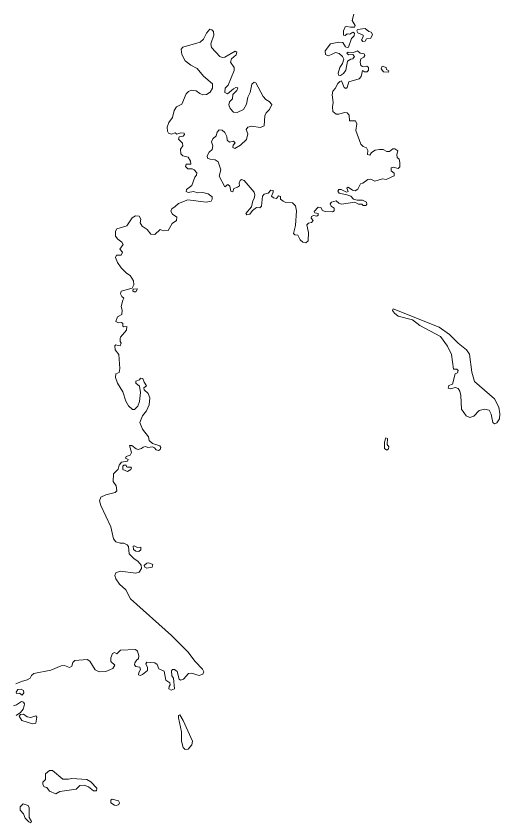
# Model space of a CAD drawing. Extents: x 369010 to 739155, y 6377141 to 6616555.
# Drawn here: x 436436 to 438144, y 6462420 to 6465271 of the extents above; entities that cross this region are included whole.
import ezdxf

# ---------------------------------------------------------------- set-up
doc = ezdxf.new("R2010")
doc.units = 0
doc.header["$LTSCALE"] = 40
doc.layers.add('1', color=7, linetype='Continuous', lineweight=13)

msp = doc.modelspace()

# ---------------------------------------------------------------- linework, layer by layer
at = {"layer": '1'}
for points in [[(437603.34, 6465140.46), (437609.13, 6465134.5), (437625.18, 6465135.33), (437630.65, 6465128.71), (437625.52, 6465120.1), (437618.23, 6465118.28), (437606.65, 6465111.99), (437599.7, 6465079.72), (437591.75, 6465067.97), (437581.49, 6465061.01), (437574.21, 6465061.84), (437573.22, 6465069.46), (437579.34, 6465089.81), (437587.95, 6465103.71), (437593.08, 6465118.28), (437588.28, 6465128.71), (437577.02, 6465138.64), (437564.28, 6465142.61), (437550.05, 6465134.99), (437538.13, 6465130.53), (437528.7, 6465134.99), (437526.88, 6465147.74), (437545.74, 6465172.73), (437575.53, 6465179.35), (437589.77, 6465177.53), (437598.54, 6465162.63), (437604.66, 6465160.48), (437610.12, 6465161.48), (437619.89, 6465191.27), (437629.32, 6465201.53), (437630.48, 6465210.96), (437624.69, 6465213.94), (437614.43, 6465206.99), (437605.32, 6465208.48), (437598.04, 6465201.86), (437591.92, 6465203.35), (437591.59, 6465219.4), (437598.04, 6465232.48), (437604.33, 6465234.3), (437616.25, 6465231.32), (437631.14, 6465231.65), (437633.46, 6465237.94), (437622.87, 6465255.32), (437628.33, 6465277.99)], [(437033.51, 6464739.77), (437036.82, 6464748.21), (437052.87, 6464747.88), (437052.04, 6464757.98), (437043.44, 6464772.21), (437024.74, 6464777.34), (437017.45, 6464784.62), (437016.79, 6464800.51), (437024.41, 6464812.26), (437022.92, 6464822.36), (437009.18, 6464835.93), (437011.99, 6464844.2), (437025.89, 6464846.36), (437031.03, 6464852.98), (437029.2, 6464856.95), (437017.45, 6464858.11), (437003.72, 6464853.64), (436997.1, 6464858.44), (436984.02, 6464853.64), (436974.59, 6464856.95), (436970.29, 6464864.23), (436969.46, 6464878.13), (436974.92, 6464895.51), (436987.66, 6464913.05), (436994.28, 6464937.71), (437002.56, 6464950.13), (437021.1, 6464959.23), (437036.49, 6464995.97), (437044.1, 6465004.25), (437055.35, 6465009.71), (437071.74, 6465006.89), (437084.48, 6464996.96), (437095.74, 6464992.99), (437108.15, 6464994.48), (437121.56, 6465002.1), (437129.17, 6465016.66), (437129.5, 6465031.89), (437097.39, 6465059.19), (437075.55, 6465085.51), (437053.37, 6465097.09), (437033.01, 6465112.82), (437021.43, 6465135.66), (437018.78, 6465154.19), (437025.07, 6465160.81), (437086.14, 6465179.02), (437097.72, 6465189.45), (437108.32, 6465210.96), (437119.57, 6465224.37), (437127.51, 6465222.22), (437132.64, 6465216.42), (437133.8, 6465203.35), (437123.87, 6465172.73), (437125.69, 6465159.99), (437155.15, 6465128.71), (437163.26, 6465125.06), (437173.03, 6465125.56), (437209.44, 6465147.24), (437214.9, 6465143.27), (437213.08, 6465134.5), (437196.03, 6465120.43), (437193.05, 6465108.68), (437205.47, 6465089.48), (437206.13, 6465078.56), (437184.28, 6465027.25), (437174.52, 6465016.33), (437172.37, 6465001.43), (437182.13, 6464995.97), (437203.98, 6465013.85), (437212.25, 6465018.48), (437218.54, 6465017.49), (437215.56, 6465007.56), (437201, 6464993.49), (437200, 6464978.43), (437189.41, 6464968), (437187.59, 6464957.41), (437191.56, 6464944.33), (437203.98, 6464931.92), (437216.72, 6464929.77), (437238.9, 6464941.02), (437248.99, 6464959.56), (437253.79, 6464984.39), (437262.9, 6465001.43), (437268.03, 6465030.23), (437276.63, 6465037.51), (437282.59, 6465035.2), (437308.74, 6464986.54), (437317.84, 6464975.95), (437329.43, 6464969.33), (437339.36, 6464958.57), (437331.25, 6464940.69), (437319.5, 6464928.94), (437314.04, 6464918.18), (437311.39, 6464883.1), (437299.47, 6464876.97), (437267.37, 6464881.77), (437253.96, 6464878.46), (437248.83, 6464870.02), (437253.96, 6464854.47), (437249.99, 6464834.44), (437228.47, 6464814.41)], [(437575.2, 6464609.52), (437584.97, 6464606.71), (437632.3, 6464613.99), (437645.38, 6464606.71), (437656.96, 6464606.71), (437661.76, 6464602.24), (437671.19, 6464601.91), (437674.5, 6464606.71), (437673.02, 6464613.66), (437659.61, 6464620.44), (437640.58, 6464620.11), (437627.17, 6464624.08), (437617.74, 6464634.35), (437603.5, 6464639.48), (437576.69, 6464645.6), (437571.56, 6464652.88), (437575.86, 6464658.34), (437583.81, 6464658.01), (437602.51, 6464649.24), (437608.97, 6464651.06), (437604.33, 6464662.65), (437608.63, 6464666.78), (437623.86, 6464655.86), (437633.29, 6464654.04), (437643.22, 6464659.5), (437652.33, 6464677.71), (437660.6, 6464680.19), (437677.81, 6464693.6), (437689.07, 6464694.75), (437702.14, 6464687.14), (437730.11, 6464696.24), (437743.19, 6464693.6), (437770.83, 6464706.34), (437770.83, 6464716.27), (437759.9, 6464723.88), (437759.9, 6464734.31), (437767.19, 6464736.96), (437785.39, 6464732.99), (437790.52, 6464738.45), (437790.85, 6464753.34), (437788.7, 6464764.93), (437781.75, 6464771.55), (437780.26, 6464781.64), (437783.57, 6464794.72), (437773.81, 6464802), (437765.7, 6464802.5), (437754.94, 6464792.24), (437745.34, 6464792.9), (437732.1, 6464799.19), (437719.69, 6464799.85), (437703.8, 6464797.04), (437690.72, 6464789.26), (437684.77, 6464780.15), (437676.49, 6464782.47), (437678.31, 6464796.54), (437672.85, 6464805.31), (437661.6, 6464810.11), (437653.49, 6464818.05), (437635.45, 6464867.21), (437638.59, 6464889.72), (437634.62, 6464900.31), (437612.77, 6464900.97), (437612.44, 6464920.34), (437605.49, 6464929.11), (437595.39, 6464929.77), (437575.37, 6464924.97), (437566.27, 6464924.97), (437554.18, 6464934.4), (437553.19, 6464950.79), (437556, 6464965.35), (437552.03, 6464992.33), (437554.68, 6465006.07), (437562.79, 6465015.17), (437571.73, 6465032.71), (437579.01, 6465040.33), (437585.46, 6465041.82), (437594.57, 6465018.15), (437599.7, 6465015.67), (437605.49, 6465018.81), (437610.62, 6465038.17), (437647.03, 6465049.1), (437654.64, 6465057.87), (437658.95, 6465078.89), (437666.73, 6465073.76), (437675.33, 6465073.76), (437680.79, 6465080.05), (437679.8, 6465089.48), (437674.01, 6465094.12), (437659.44, 6465093.12), (437653.15, 6465096.43), (437650.67, 6465108.02), (437653.65, 6465120.43), (437663.75, 6465125.89), (437667.72, 6465132.02), (437665.24, 6465137.81), (437651.33, 6465139.63), (437640.91, 6465148.73), (437627.34, 6465142.61), (437608.47, 6465144.1), (437603.34, 6465140.46)], [(437228.47, 6464814.41), (437208.45, 6464802.83), (437201.66, 6464806.8), (437201.99, 6464814.74), (437209.27, 6464822.85), (437202.98, 6464828.65), (437189.91, 6464825.67), (437181.63, 6464832.29), (437180.48, 6464845.69), (437173.19, 6464859.1), (437163.1, 6464868.2), (437152.51, 6464868.7), (437145.55, 6464860.59), (437142.24, 6464848.34), (437130, 6464837.42), (437125.86, 6464826.83), (437130, 6464812.26), (437127.68, 6464799.85), (437117.91, 6464790.08), (437110.63, 6464777.01), (437111.79, 6464768.9), (437121.23, 6464765.59), (437138.27, 6464763.11), (437148.86, 6464755.83), (437158.63, 6464727.52), (437152.51, 6464705.35), (437172.53, 6464667.78), (437182.96, 6464675.39), (437190.41, 6464670.43), (437193.72, 6464652.55), (437201.33, 6464649.9), (437204.97, 6464661.98), (437217.38, 6464665.96), (437224.33, 6464671.42), (437223.18, 6464680.85), (437227.15, 6464690.29), (437232.28, 6464693.6), (437241.05, 6464689.95), (437275.97, 6464648.58), (437279.28, 6464638.32), (437276.63, 6464626.73), (437271.5, 6464617.63), (437266.87, 6464596.44), (437247.17, 6464573.61), (437251.15, 6464568.81), (437261.08, 6464570.63), (437271.17, 6464584.53), (437284.25, 6464594.29), (437296, 6464593.63), (437302.78, 6464598.76), (437305.76, 6464634.35), (437312.38, 6464641.96), (437326.45, 6464644.94), (437335.55, 6464655.36), (437343.99, 6464655.03), (437343.99, 6464648.91), (437337.37, 6464634.68), (437344.66, 6464628.88), (437355.91, 6464626.4), (437362.53, 6464636.17), (437369.48, 6464634.01), (437369.81, 6464624.58), (437379.25, 6464616.8), (437388.35, 6464612.5), (437411.35, 6464610.68), (437422.61, 6464600.58), (437426.25, 6464583.37), (437422.61, 6464530.57), (437415.33, 6464502.6), (437419.96, 6464498.3), (437430.22, 6464496.81), (437439.32, 6464480.76), (437448.76, 6464471.65), (437458.85, 6464469.83), (437467.62, 6464476.45), (437467.96, 6464505.91), (437462.16, 6464532.89), (437468.78, 6464539.68), (437479.54, 6464541.99), (437484.84, 6464549.28), (437477.56, 6464557.22), (437478.71, 6464562.68), (437485.66, 6464566.65), (437498.08, 6464564.17), (437503.04, 6464567.81), (437502.05, 6464573.94), (437491.13, 6464575.43), (437488.15, 6464580.06), (437502.38, 6464595.45), (437511.48, 6464594.62), (437518.1, 6464584.53), (437527.54, 6464580.06), (437553.69, 6464579.73), (437558.82, 6464582.71), (437559.15, 6464592.47), (437548.56, 6464599.75), (437544.92, 6464607.7), (437549.71, 6464613.99), (437565.77, 6464617.96), (437575.2, 6464609.52)], [(436871.98, 6463963.72), (436874.62, 6463940.88), (436871.65, 6463909.6), (436865.19, 6463892.39), (436853.77, 6463880.47), (436847.32, 6463880.81), (436832.42, 6463893.88), (436822.99, 6463910.27), (436812.89, 6463943.04), (436793.69, 6463973.65), (436786.41, 6463994.01), (436788.56, 6464006.42), (436799.82, 6464011.88), (436802.3, 6464025.62), (436798.66, 6464075.44), (436785.91, 6464091.82), (436784.09, 6464105.73), (436788.56, 6464109.37), (436795.84, 6464107.05), (436803.46, 6464106.06), (436806.77, 6464114.83), (436802.8, 6464120.95), (436802.8, 6464131.21), (436804.45, 6464136.67), (436825.97, 6464161), (436826.3, 6464174.41), (436816.53, 6464172.92), (436812.23, 6464175.24), (436812.23, 6464184.67), (436808.09, 6464188.31), (436797.33, 6464186.49), (436787.73, 6464191.62), (436793.69, 6464208.34), (436808.92, 6464216.94), (436809.91, 6464231.51), (436807.1, 6464244.25), (436812.23, 6464266.93), (436816.53, 6464274.54), (436809.25, 6464280.33), (436804.95, 6464289.43), (436806.77, 6464299.2), (436845.33, 6464309.79), (436851.12, 6464321.71), (436850.79, 6464334.95), (436838.05, 6464353.82), (436825.97, 6464362.92), (436807.43, 6464381.46), (436794.02, 6464400.32), (436787.07, 6464417.87), (436790.71, 6464426.64), (436807.1, 6464426.14), (436811.07, 6464436.4), (436802.3, 6464446.99), (436814.38, 6464464.04), (436808.92, 6464471.65), (436795.02, 6464482.91), (436786.41, 6464492.84), (436786.74, 6464510.55), (436791.04, 6464519.32), (436826.3, 6464530.24), (436845.33, 6464558.21), (436857.25, 6464565.16), (436870.32, 6464564.17), (436876.28, 6464553.91), (436873.63, 6464540.84), (436881.24, 6464528.09), (436899.12, 6464517.17), (436912.19, 6464500.45), (436925.27, 6464499.62), (436944.96, 6464516.84), (436956.55, 6464512.37), (436972.6, 6464513.2), (436987.5, 6464537.53), (437001.73, 6464548.45), (437003.22, 6464560.86), (436988.16, 6464570.96), (436982.37, 6464581.22), (436985.68, 6464589.49), (436998.09, 6464597.93), (437009.34, 6464609.19), (437041.78, 6464621.27), (437107.16, 6464613.49), (437124.7, 6464617.13), (437128.34, 6464624.08), (437128.67, 6464632.86), (437113.78, 6464643.45), (437095.24, 6464647.75), (437077.37, 6464646.76), (437062.47, 6464650.73), (437043.11, 6464647.42), (437036.32, 6464651.39), (437037.31, 6464658.34), (437056.68, 6464672.58), (437066.44, 6464701.54), (437073.39, 6464708.82), (437074.39, 6464717.26), (437064.95, 6464727.86), (437057.18, 6464731.17), (437042.11, 6464731), (437033.51, 6464739.77)], [(436958.53, 6462955.64), (436965.15, 6462924.69), (436979.06, 6462915.26), (436980.38, 6462908.3), (436976.74, 6462902.18), (436975.75, 6462894.07), (436983.69, 6462889.44), (436994.95, 6462893.41), (436991.64, 6462931.64), (436985.51, 6462939.25), (436984.85, 6462957.13), (436988.16, 6462962.59), (436995.77, 6462962.59), (437004.05, 6462955.31), (437011.33, 6462928), (437016.79, 6462924.69), (437026.72, 6462927.34), (437044.76, 6462948.03), (437054.69, 6462948.69), (437082.66, 6462941.07), (437095.41, 6462945.87), (437098.72, 6462953.82), (437094.25, 6462963.58), (437068.43, 6462990.23), (437041.95, 6463024.82), (436984.85, 6463081.59), (436840.2, 6463211.34), (436823.81, 6463243.45), (436801.31, 6463264.14), (436787.73, 6463283.01), (436784.92, 6463294.42), (436788.56, 6463304.19), (436803.79, 6463309.98), (436859.07, 6463302.37), (436869.99, 6463306.34), (436879.09, 6463318.42), (436877.6, 6463330.67), (436865.36, 6463344.9), (436853.27, 6463353.68), (436835.23, 6463370.72), (436832.75, 6463396.21), (436827.62, 6463402.33), (436816.7, 6463408.29), (436802.96, 6463408.29), (436788.4, 6463413.75), (436779.96, 6463423.19), (436770.52, 6463465.72), (436734.94, 6463541.03), (436730.8, 6463558.07), (436735.6, 6463570.49), (436752.98, 6463579.26), (436785.09, 6463587.2), (436792.04, 6463593.49), (436789.39, 6463611.53), (436778.8, 6463626.09), (436779.62, 6463653.4), (436796.67, 6463669.79), (436799.32, 6463684.35), (436807.59, 6463694.12), (436829.44, 6463697.76), (436831.59, 6463704.71), (436822.49, 6463708.68), (436824.64, 6463715.3), (436838.88, 6463719.6), (436842.85, 6463728.38), (436836.72, 6463753.2), (436844.67, 6463753.86), (436859.73, 6463741.78), (436866.51, 6463739.96), (436878.27, 6463742.61), (436884.06, 6463747.74), (436893.16, 6463750.22), (436900.77, 6463746.58), (436917.49, 6463748.73), (436925.1, 6463745.92), (436930.9, 6463738.64), (436938.51, 6463735.66), (436944.8, 6463738.97), (436946.95, 6463746.58), (436943.64, 6463752.37), (436917.16, 6463760.32), (436905.9, 6463770.91), (436903.26, 6463783.65), (436881.91, 6463811.29), (436872.31, 6463834.3), (436882.57, 6463858.96), (436895.97, 6463876.5), (436905.41, 6463897.85), (436907.72, 6463922.02), (436902.59, 6463936.91), (436888.03, 6463950.32), (436887.37, 6463957.93), (436896.47, 6463964.55), (436887.7, 6463977.29), (436882.9, 6463990.7), (436875.62, 6463991.03), (436871.65, 6463985.57), (436859.23, 6463980.94), (436859.23, 6463974.32), (436871.98, 6463963.72)], [(436434.71, 6462911.61), (436455.07, 6462920.05), (436475.1, 6462925.85), (436485.03, 6462931.97), (436490.49, 6462941.4), (436498.1, 6462948.36), (436558.01, 6462959.61), (436595.25, 6462975.33), (436607.17, 6462975.66), (436624.71, 6462968.71), (436632.99, 6462974.17), (436636.63, 6462986.26), (436643.58, 6462993.54), (436686.45, 6462997.51), (436695.88, 6462990.89), (436714.58, 6462961.43), (436729.48, 6462954.15), (436752.65, 6462954.98), (436777.14, 6462965.07), (436784.76, 6462977.15), (436770.52, 6462990.56), (436770.19, 6463003.3), (436775.98, 6463018.2), (436782.93, 6463022.17), (436792.04, 6463017.87), (436804.45, 6463029.78), (436857.91, 6463032.76), (436864.69, 6463026.64), (436869.49, 6463009.76), (436868, 6462999.66), (436861.88, 6462996.68), (436854.93, 6462985.76), (436853.77, 6462978.15), (436858.9, 6462973.18), (436872.8, 6462970.53), (436875.62, 6462962.59), (436868.83, 6462952), (436868, 6462943.56), (436873.47, 6462940.74), (436882.57, 6462944.05), (436899.62, 6462958.95), (436900.11, 6462969.54), (436894.15, 6462982.12), (436897.13, 6462988.08), (436926.26, 6462985.43), (436934.21, 6462979.31), (436940, 6462964.41), (436958.53, 6462955.64)], [(436435.87, 6462799.9), (436451.1, 6462809.66), (436460.53, 6462822.08), (436463.84, 6462833.33), (436465, 6462840.61), (436462.02, 6462846.9), (436454.41, 6462849.05), (436437.36, 6462836.97), (436426.44, 6462833.83)]]:
    msp.add_lwpolyline(points, dxfattribs=at)
for points in [[(437668.38, 6465227.68), (437641.07, 6465224.04), (437638.92, 6465218.91), (437643.22, 6465212.45), (437661.76, 6465204.01), (437661.76, 6465197.56), (437655.97, 6465187.63), (437660.6, 6465181.17), (437668.38, 6465182.66), (437673.68, 6465190.94), (437689.07, 6465193.58), (437694.86, 6465205.83), (437690.06, 6465213.94), (437680.96, 6465216.09)], [(437750.64, 6465072.43), (437752.46, 6465077.23), (437744.02, 6465082.36), (437742.53, 6465089.65), (437728.29, 6465093.62), (437724.65, 6465084.85), (437733.42, 6465074.59)], [(436864.2, 6464307.64), (436848.97, 6464305.49), (436848.14, 6464300.03), (436852.61, 6464296.39), (436858.74, 6464296.72)], [(438125.34, 6463830.33), (438133.94, 6463833.64), (438142.38, 6463848.2), (438144.21, 6463865.58), (438140.9, 6463889.58), (438125.34, 6463919.04), (438055.16, 6463979.45), (438045.73, 6464012.55), (438036.79, 6464076.93), (438026.37, 6464091.99), (437997.24, 6464114.83), (437966.95, 6464145.45), (437929.38, 6464171.93), (437767.85, 6464235.98), (437765.53, 6464230.85), (437771.66, 6464221.08), (437785.39, 6464210.82), (437835.71, 6464198.08), (437862.19, 6464177.39), (437934.84, 6464139.16), (437959.83, 6464104.24), (437973.24, 6464074.78), (437980.52, 6464022.81), (437992.77, 6464023.8), (437997.57, 6464019.17), (437994.26, 6464010.73), (437986.31, 6464006.75), (437976.72, 6463970.01), (437964.3, 6463965.21), (437961.32, 6463956.11), (437968.61, 6463953.3), (437987.14, 6463958.43), (437997.07, 6463954.45), (438002.86, 6463945.68), (438006.51, 6463930.29), (438008.99, 6463881.63), (438025.04, 6463858.3), (438037.95, 6463852.5), (438052.19, 6463856.81), (438070.72, 6463876.83), (438089.59, 6463882.3), (438105.97, 6463877.99), (438113.92, 6463864.42), (438119.88, 6463834.3)], [(437744.84, 6463736.82), (437751.46, 6463742.28), (437751.8, 6463748.4), (437746.66, 6463757.51), (437747.49, 6463778.19), (437742.03, 6463780.84), (437736.57, 6463765.12), (437736.24, 6463743.27)], [(436829.44, 6463662.17), (436840.7, 6463668.3), (436843.67, 6463673.43), (436840.7, 6463677.4), (436829.11, 6463676.74), (436825.14, 6463678.56), (436824.31, 6463683.69), (436816.7, 6463684.02), (436812.73, 6463681.04), (436812.73, 6463668.79)], [(436869.33, 6463379.16), (436875.78, 6463384.96), (436875.78, 6463394.06), (436864.2, 6463392.9), (436852.94, 6463399.52), (436849.3, 6463398.03), (436850.46, 6463386.45), (436858.4, 6463380.65)], [(436904.91, 6463338.78), (436897.3, 6463337.95), (436888.2, 6463330.01), (436890.68, 6463324.22), (436897.63, 6463319.75), (436915.83, 6463323.88), (436918.81, 6463333.32)], [(436456.89, 6462871.23), (436463.51, 6462879.18), (436461.36, 6462888.28), (436453.25, 6462892.75), (436442, 6462891.26), (436436.2, 6462881.82), (436437.69, 6462877.35), (436447.46, 6462878.84)], [(436494.3, 6462769.78), (436505.22, 6462772.26), (436509.19, 6462793.44), (436505.55, 6462798.41), (436488.34, 6462792.95), (436475.26, 6462794.77), (436461.53, 6462804.7), (436450.93, 6462802.55), (436446.96, 6462797.42), (436455.73, 6462782.02)], [(437033.18, 6462679.91), (437043.44, 6462680.9), (437056.18, 6462695.8), (437059, 6462708.54), (437025.89, 6462781.69), (437013.48, 6462802.05), (437009.51, 6462799.9), (437009.18, 6462790.8), (437020.43, 6462741.31), (437020.1, 6462709.04), (437026.23, 6462686.69)], [(436576.05, 6462523.01), (436589.96, 6462530.62), (436647.55, 6462539.06), (436660.96, 6462552.14), (436676.68, 6462553.3), (436690.91, 6462547.34), (436709.45, 6462532.94), (436719.22, 6462533.27), (436721.37, 6462542.37), (436699.69, 6462564.88), (436685.45, 6462573.65), (436632.49, 6462576.8), (436621.24, 6462573.99), (436600.88, 6462574.98), (436564.47, 6462605.27), (436553.55, 6462605.6), (436540.14, 6462592.85), (436539.64, 6462573.65), (436530.21, 6462563.72), (436530.21, 6462555.78), (436535.01, 6462547.34), (436544.44, 6462544.86), (436553.55, 6462532.11)], [(436790.05, 6462481.63), (436798.33, 6462484.78), (436801.31, 6462491.4), (436798, 6462497.52), (436774.66, 6462503.32), (436770.69, 6462500.5), (436770.69, 6462491.4), (436782.77, 6462482.3)], [(436487.84, 6462420.07), (436490.49, 6462424.37), (436482.38, 6462439.43), (436482.05, 6462473.19), (436478.74, 6462481.97), (436460.2, 6462486.93), (436450.44, 6462476.5), (436450.11, 6462464.42), (436462.02, 6462452.01), (436467.48, 6462436.45), (436480.56, 6462423.38)]]:
    msp.add_lwpolyline(points, close=True, dxfattribs=at)

doc.saveas('drawing.dxf')
